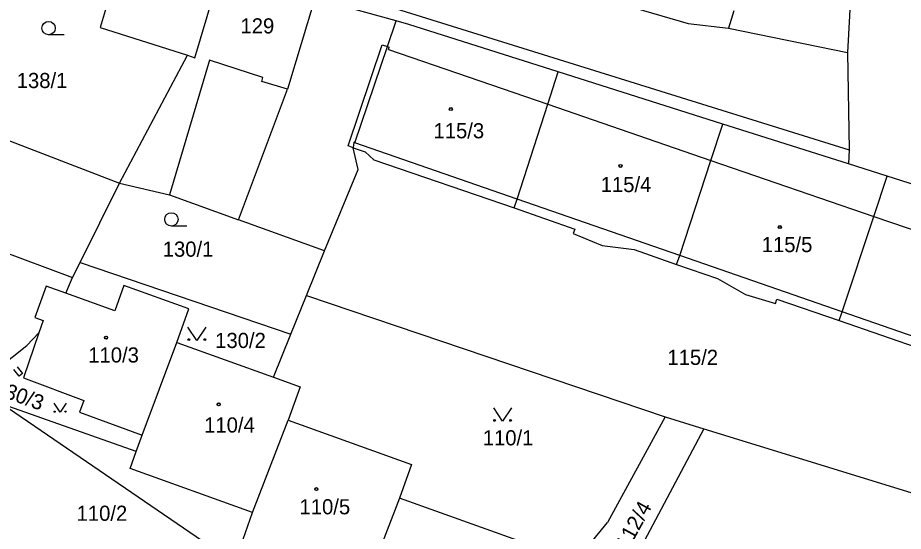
# Model space of a CAD drawing. Extents: x -593183 to -588034, y -1130415 to -1124994.
# Drawn here: x -590724 to -590624.6, y -1128932.4 to -1128874.8 of the extents above; entities that cross this region are included whole.
import ezdxf

# ---------------------------------------------------------------- set-up
doc = ezdxf.new("R2010")
doc.units = 0
for name, color, linetype in [('Vrstva 1', 7, 'Continuous'), ('Vrstva 18', 7, 'Continuous'), ('Vrstva 19', 7, 'Continuous'), ('Vrstva 25', 7, 'Continuous'), ('Vrstva 27', 7, 'Continuous'), ('Vrstva 4', 7, 'Continuous')]:
    doc.layers.add(name, color=color, linetype=linetype)

msp = doc.modelspace()

# ---------------------------------------------------------------- linework, layer by layer
at = {"layer": 'Vrstva 1'}
for p, q in [((-590712.25, -1128867.31), (-590714.78, -1128875.88)), ((-590630.32, -1128868.14), (-590630.88, -1128878.7)), ((-590704.15, -1128879.28), (-590701.24, -1128869.52)), ((-590690.69, -1128872.59), (-590693.75, -1128882.81)), ((-590681.56, -1128875.16), (-590690.69, -1128872.59)), ((-590661.4, -1128871.75), (-590648.77, -1128875.43)), ((-590643.65, -1128874.02), (-590644.25, -1128875.97)), ((-590682.53, -1128878.04), (-590681.56, -1128875.16)), ((-590680.14, -1128875.56), (-590681.56, -1128875.16)), ((-590663.36, -1128880.88), (-590680.14, -1128875.56)), ((-590648.77, -1128875.43), (-590644.25, -1128875.97)), ((-590714.78, -1128875.88), (-590704.98, -1128879)), ((-590644.25, -1128875.97), (-590630.88, -1128878.7)), ((-590686.95, -1128889.19), (-590683.11, -1128877.84)), ((-590683.11, -1128877.84), (-590682.53, -1128878.04)), ((-590712.61, -1128893.38), (-590704.98, -1128879)), ((-590704.98, -1128879), (-590704.15, -1128879.28)), ((-590630.88, -1128878.7), (-590630.69, -1128889.64)), ((-590664.53, -1128884.51), (-590663.36, -1128880.88)), ((-590644.89, -1128886.73), (-590663.36, -1128880.88)), ((-590699.25, -1128897.47), (-590693.75, -1128882.81)), ((-590667.96, -1128895.15), (-590664.53, -1128884.51)), ((-590733.71, -1128885.26), (-590712.61, -1128893.38)), ((-590646.22, -1128890.81), (-590644.89, -1128886.73)), ((-590630.76, -1128891.21), (-590644.89, -1128886.73)), ((-590686.39, -1128889.39), (-590686.95, -1128889.19)), ((-590686.39, -1128889.39), (-590685.02, -1128889.86)), ((-590685.81, -1128891.84), (-590686.39, -1128889.39)), ((-590685.02, -1128889.86), (-590684.05, -1128890.73)), ((-590630.69, -1128889.64), (-590630.76, -1128891.21)), ((-590684.05, -1128890.73), (-590668.3, -1128896.15)), ((-590649.71, -1128901.49), (-590646.22, -1128890.81)), ((-590626.41, -1128892.59), (-590630.76, -1128891.21)), ((-590689.58, -1128900.95), (-590685.81, -1128891.84)), ((-590627.91, -1128897.11), (-590626.41, -1128892.59)), ((-590609.81, -1128897.85), (-590626.41, -1128892.59)), ((-590717.04, -1128902.28), (-590712.61, -1128893.38)), ((-590712.61, -1128893.38), (-590707, -1128894.69)), ((-590707, -1128894.69), (-590699.25, -1128897.47)), ((-590668.3, -1128896.15), (-590667.96, -1128895.15)), ((-590668.3, -1128896.15), (-590661.49, -1128898.52)), ((-590631.47, -1128907.82), (-590627.91, -1128897.11)), ((-590661.49, -1128898.52), (-590661.66, -1128899.01)), ((-590732.06, -1128898.66), (-590717.87, -1128903.95)), ((-590661.66, -1128899.01), (-590658.44, -1128900.36)), ((-590658.44, -1128900.36), (-590654.82, -1128900.82)), ((-590691.6, -1128905.96), (-590689.58, -1128900.95)), ((-590654.82, -1128900.82), (-590650.06, -1128902.48)), ((-590650.06, -1128902.48), (-590649.71, -1128901.49)), ((-590717.87, -1128903.95), (-590717.04, -1128902.28)), ((-590717.04, -1128902.28), (-590693.36, -1128910.32)), ((-590650.06, -1128902.48), (-590645.47, -1128904.07)), ((-590718.64, -1128905.72), (-590717.87, -1128903.95)), ((-590645.47, -1128904.07), (-590642.32, -1128905.85)), ((-590720.85, -1128904.93), (-590722.12, -1128908.46)), ((-590718.64, -1128905.72), (-590720.85, -1128904.93)), ((-590712.12, -1128904.87), (-590713.13, -1128907.7)), ((-590704.82, -1128907.49), (-590712.12, -1128904.87)), ((-590713.13, -1128907.7), (-590718.64, -1128905.72)), ((-590693.36, -1128910.32), (-590691.6, -1128905.96)), ((-590691.6, -1128905.96), (-590651.36, -1128919.59)), ((-590642.32, -1128905.85), (-590638.98, -1128906.86)), ((-590638.98, -1128906.86), (-590638.82, -1128906.38)), ((-590638.82, -1128906.38), (-590631.8, -1128908.8)), ((-590706.17, -1128911.26), (-590704.82, -1128907.49)), ((-590722.12, -1128908.46), (-590721.18, -1128908.8)), ((-590631.8, -1128908.8), (-590631.47, -1128907.82)), ((-590721.18, -1128908.8), (-590721.65, -1128910.15)), ((-590631.8, -1128908.8), (-590616.18, -1128914.19)), ((-590721.65, -1128910.15), (-590723.39, -1128915.21)), ((-590721.65, -1128910.15), (-590723.02, -1128911.59)), ((-590695.31, -1128915.15), (-590693.36, -1128910.32)), ((-590710.08, -1128921.65), (-590706.17, -1128911.26)), ((-590706.17, -1128911.26), (-590695.31, -1128915.15)), ((-590729.61, -1128916.82), (-590723.02, -1128911.59)), ((-590723.39, -1128915.21), (-590716.63, -1128917.76)), ((-590695.31, -1128915.15), (-590692.33, -1128916.22)), ((-590692.33, -1128916.22), (-590693.68, -1128919.98)), ((-590710.73, -1128923.49), (-590729.61, -1128916.82)), ((-590716.63, -1128917.76), (-590717.11, -1128919.08)), ((-590717.11, -1128919.08), (-590710.08, -1128921.65)), ((-590697.69, -1128930.35), (-590693.68, -1128919.98)), ((-590693.68, -1128919.98), (-590679.84, -1128924.95)), ((-590651.36, -1128919.59), (-590657.84, -1128931.46)), ((-590651.36, -1128919.59), (-590646.99, -1128920.95)), ((-590646.99, -1128920.95), (-590657.86, -1128941.32)), ((-590646.99, -1128920.95), (-590619.51, -1128929.42)), ((-590710.73, -1128923.49), (-590710.08, -1128921.65)), ((-590711.41, -1128925.41), (-590710.73, -1128923.49)), ((-590679.84, -1128924.95), (-590681.19, -1128928.71)), ((-590697.69, -1128930.35), (-590711.41, -1128925.41)), ((-590681.19, -1128928.71), (-590685.18, -1128939.14)), ((-590667.35, -1128933.67), (-590681.19, -1128928.71)), ((-590699, -1128934.08), (-590697.69, -1128930.35)), ((-590662.79, -1128937.5), (-590657.84, -1128931.46))]:
    msp.add_line(p, q, dxfattribs=at)
msp.add_lwpolyline([(-590725.07, -1128918.62), (-590674.89, -1128952.92), (-590629.2, -1128983.88)], dxfattribs=at)
at = {"layer": 'Vrstva 25'}
for p, q in [((-590718.82, -1128876.71), (-590720.57, -1128876.71)), ((-590705.04, -1128898.18), (-590706.79, -1128898.18))]:
    msp.add_line(p, q, dxfattribs=at)
for points in [[(-590702.93, -1128909.53), (-590703.93, -1128911.03), (-590704.93, -1128909.53)], [(-590718.61, -1128918.075), (-590719.28, -1128919.08), (-590719.95, -1128918.075)], [(-590668.6, -1128918.6), (-590669.6, -1128920.1), (-590670.6, -1128918.6)]]:
    msp.add_lwpolyline(points, dxfattribs=at)
for centre, radius in [((-590720.57, -1128875.96), 0.75), ((-590675.41, -1128885.05), 0.175), ((-590675.41, -1128885.05), 0.15), ((-590656.36, -1128891.43), 0.175), ((-590656.36, -1128891.43), 0.15), ((-590706.79, -1128897.43), 0.75), ((-590638.47, -1128898.29), 0.175), ((-590638.47, -1128898.29), 0.15), ((-590714.12, -1128910.7), 0.175), ((-590714.12, -1128910.7), 0.15), ((-590704.83, -1128910.93), 0.1), ((-590703.03, -1128910.93), 0.1), ((-590701.47, -1128918.2), 0.175), ((-590701.47, -1128918.2), 0.15), ((-590719.883, -1128919.013), 0.067), ((-590718.677, -1128919.013), 0.067), ((-590670.5, -1128920), 0.1), ((-590668.7, -1128920), 0.1), ((-590690.51, -1128927.71), 0.175), ((-590690.51, -1128927.71), 0.15)]:
    msp.add_circle(centre, radius, dxfattribs=at)
at = {"layer": 'Vrstva 27'}
for p, q in [((-590723.89, -1128915.03), (-590724.48, -1128914.3)), ((-590724.1, -1128913.98), (-590723.5, -1128914.72)), ((-590723.5, -1128914.72), (-590723.89, -1128915.03))]:
    msp.add_line(p, q, dxfattribs=at)
at = {"layer": 'Vrstva 4'}
for p, q in [((-590712.02, -1128864.26), (-590630.69, -1128889.64)), ((-590686.19, -1128888.82), (-590682.53, -1128878.04)), ((-590682.53, -1128878.04), (-590682.32, -1128878.11)), ((-590682.4, -1128878.36), (-590682.32, -1128878.11)), ((-590682.4, -1128878.36), (-590664.53, -1128884.51)), ((-590702.5, -1128879.54), (-590707, -1128894.69)), ((-590696.51, -1128881.5), (-590702.5, -1128879.54)), ((-590696.64, -1128881.94), (-590696.51, -1128881.5)), ((-590693.75, -1128882.81), (-590696.64, -1128881.94)), ((-590664.53, -1128884.51), (-590646.22, -1128890.81)), ((-590686.3, -1128888.78), (-590686.39, -1128889.39)), ((-590686.19, -1128888.82), (-590686.3, -1128888.78)), ((-590667.96, -1128895.15), (-590686.19, -1128888.82)), ((-590646.22, -1128890.81), (-590627.91, -1128897.11)), ((-590649.71, -1128901.49), (-590667.96, -1128895.15)), ((-590689.58, -1128900.95), (-590699.25, -1128897.47)), ((-590627.91, -1128897.11), (-590609.87, -1128903.31)), ((-590631.47, -1128907.82), (-590649.71, -1128901.49)), ((-590613.23, -1128914.16), (-590631.47, -1128907.82))]:
    msp.add_line(p, q, dxfattribs=at)

# ---------------------------------------------------------------- texts
at = {"layer": 'Vrstva 18'}
for s, p in [('138/1', (-590724.15, -1128882.69)), ('130/1', (-590707.76, -1128901.62)), ('130/2', (-590701.87, -1128911.87)), ('115/2', (-590651.1, -1128913.77)), ('110/1', (-590671.83, -1128922.8)), ('110/2', (-590717.43, -1128931.27))]:
    msp.add_text(s, height=1.7, dxfattribs=at).set_placement(p)
for s, rotation, p in [('130/3', 340.22763, (-590726.83, -1128916.99)), ('112/4', 61.23231, (-590655.53, -1128934.67))]:
    msp.add_text(s, height=1.7, rotation=rotation, dxfattribs=at).set_placement(p)
at = {"layer": 'Vrstva 19'}
for s, p in [('129', (-590699.03, -1128876.56)), ('115/3', (-590677.36, -1128888.33)), ('115/4', (-590658.59, -1128894.37)), ('115/5', (-590640.51, -1128901.11)), ('110/3', (-590716.12, -1128913.5)), ('110/4', (-590703.11, -1128921.36)), ('110/5', (-590692.4, -1128930.54))]:
    msp.add_text(s, height=1.7, dxfattribs=at).set_placement(p)

doc.saveas('drawing.dxf')
